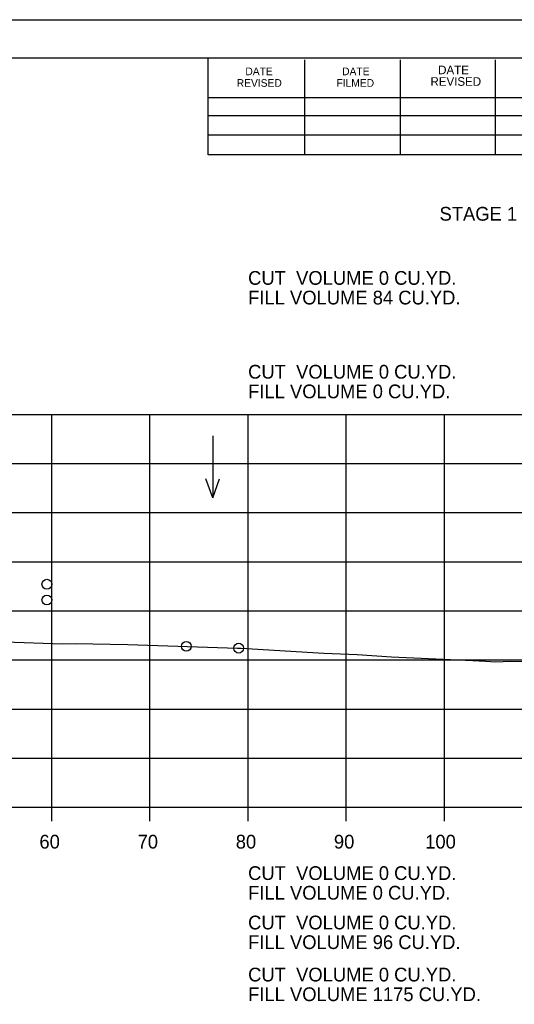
# Model space of a CAD drawing. Extents: x 1175611 to 1176402, y -433344 to -416213.
# Drawn here: x 1175837.7 to 1175888.1, y -426403.6 to -426303.4 of the extents above; entities that cross this region are included whole.
import ezdxf

# ---------------------------------------------------------------- set-up
doc = ezdxf.new("R2010")
doc.units = 0
for name, color, linetype in [('Default', 7, 'Continuous'), ('R_Axis', 7, 'Continuous'), ('R_Axis Annot', 7, 'Continuous'), ('R_Border', 7, 'Continuous'), ('R_Exist Surface', 7, 'Continuous'), ('R_Grid', 7, 'Continuous'), ('R_No Plot', 7, 'Continuous'), ('R_Water Annot', 7, 'Continuous')]:
    doc.layers.add(name, color=color, linetype=linetype)

msp = doc.modelspace()

# ---------------------------------------------------------------- linework, layer by layer
at = {"layer": 'R_Axis'}
for p, q in [((1175640.97, -426383.56), (1175920.97, -426383.56)), ((1175840.97, -426384.96), (1175840.97, -426383.56)), ((1175850.97, -426384.96), (1175850.97, -426383.56)), ((1175860.97, -426384.96), (1175860.97, -426383.56)), ((1175870.97, -426384.96), (1175870.97, -426383.56)), ((1175880.97, -426384.96), (1175880.97, -426383.56))]:
    msp.add_line(p, q, dxfattribs=at)
at = {"layer": 'R_Border'}
for p, q in [((1175622.97, -426307.27), (1175939.15, -426307.27)), ((1175856.89, -426317.15), (1175856.89, -426307.27)), ((1175866.75, -426317.15), (1175866.75, -426307.47)), ((1175876.51, -426317.15), (1175876.51, -426307.47)), ((1175886.19, -426317.15), (1175886.19, -426307.47)), ((1175856.89, -426311.29), (1175896.05, -426311.29)), ((1175856.89, -426313.15), (1175896.05, -426313.15)), ((1175856.89, -426317.15), (1175856.89, -426315.09)), ((1175856.89, -426315.09), (1175896.05, -426315.09)), ((1175939.15, -426317.15), (1175856.89, -426317.15))]:
    msp.add_line(p, q, dxfattribs=at)
at = {"layer": 'R_Exist Surface'}
msp.add_lwpolyline([(1175836.17, -426366.72), (1175842.07, -426366.91), (1175843.36, -426366.89), (1175848.73, -426366.98), (1175859.88, -426367.36), (1175860.1, -426367.36), (1175860.19, -426367.37), (1175860.27, -426367.37), (1175868.69, -426367.86), (1175872.07, -426368.02), (1175875.59, -426368.25), (1175883.88, -426368.63), (1175885.16, -426368.7), (1175886.17, -426368.74), (1175887.75, -426368.7), (1175900.8, -426368.89), (1175910.4, -426368.26), (1175920.97, -426367.56)], dxfattribs=at)
at = {"layer": 'R_Grid'}
for p, q in [((1175640.97, -426343.56), (1175920.97, -426343.56)), ((1175840.97, -426383.56), (1175840.97, -426343.56)), ((1175850.97, -426383.56), (1175850.97, -426343.56)), ((1175860.97, -426383.56), (1175860.97, -426343.56)), ((1175870.97, -426383.56), (1175870.97, -426343.56)), ((1175880.97, -426383.56), (1175880.97, -426343.56)), ((1175640.97, -426348.56), (1175920.97, -426348.56)), ((1175640.97, -426353.56), (1175920.97, -426353.56)), ((1175640.97, -426358.56), (1175920.97, -426358.56)), ((1175640.97, -426363.56), (1175920.97, -426363.56)), ((1175640.97, -426368.56), (1175920.97, -426368.56)), ((1175640.97, -426373.56), (1175920.97, -426373.56)), ((1175640.97, -426378.56), (1175920.97, -426378.56)), ((1175640.97, -426383.56), (1175920.97, -426383.56))]:
    msp.add_line(p, q, dxfattribs=at)
at = {"layer": 'R_No Plot'}
msp.add_line((1175610.57, -426303.38), (1175943.91, -426303.38), dxfattribs=at)
msp.add_lwpolyline([(1175610.57, -426303.38), (1175943.91, -426303.38), (1175943.91, -426516.72), (1175610.57, -426516.72)], close=True, dxfattribs=at)
for centre in [(1175840.47, -426360.85), (1175840.47, -426362.45), (1175854.68, -426367.18), (1175854.68, -426367.18), (1175860, -426367.36)]:
    msp.add_circle(centre, 0.5, dxfattribs=at)
at = {"layer": 'R_Water Annot'}
for p, q in [((1175857.36, -426345.75), (1175857.36, -426352.04)), ((1175857.36, -426352.04), (1175856.66, -426350.11)), ((1175857.36, -426352.04), (1175858.06, -426350.11))]:
    msp.add_line(p, q, dxfattribs=at)

# ---------------------------------------------------------------- texts
at = {"layer": 'Default'}
for s, p in [('STAGE 1     STAGE 2', (1175880.47, -426323.84)), ('CUT  VOLUME 0 CU.YD.', (1175860.97, -426330.37)), ('FILL VOLUME 84 CU.YD.', (1175860.97, -426332.37)), ('CUT  VOLUME 0 CU.YD.', (1175860.97, -426339.92)), ('FILL VOLUME 0 CU.YD.', (1175860.97, -426341.92)), ('CUT  VOLUME 0 CU.YD.', (1175860.97, -426390.96)), ('FILL VOLUME 0 CU.YD.', (1175860.97, -426392.96)), ('CUT  VOLUME 0 CU.YD.', (1175860.97, -426395.99)), ('FILL VOLUME 96 CU.YD.', (1175860.97, -426397.99)), ('CUT  VOLUME 0 CU.YD.', (1175860.97, -426401.29)), ('FILL VOLUME 1175 CU.YD.', (1175860.97, -426403.29))]:
    msp.add_text(s, height=1.4, dxfattribs=at).set_placement(p)
at = {"layer": 'R_Axis Annot'}
for s, p in [('60', (1175839.71, -426387.76)), ('70', (1175849.71, -426387.76)), ('80', (1175859.71, -426387.76)), ('90', (1175869.71, -426387.76)), ('100', (1175879.01, -426387.76))]:
    msp.add_text(s, height=1.4, dxfattribs=at).set_placement(p)
at = {"layer": 'R_Border'}
for s, height, p in [('DATE', 0.782, (1175860.69, -426309.03)), ('DATE', 0.782, (1175870.55, -426309.03)), ('DATE', 0.879, (1175880.33, -426308.93)), ('REVISED', 0.879, (1175879.55, -426310.11)), ('REVISED', 0.782, (1175859.81, -426310.21)), ('FILMED', 0.782, (1175869.97, -426310.21))]:
    msp.add_text(s, height=height, rotation=360, dxfattribs=at).set_placement(p)

doc.saveas('drawing.dxf')
